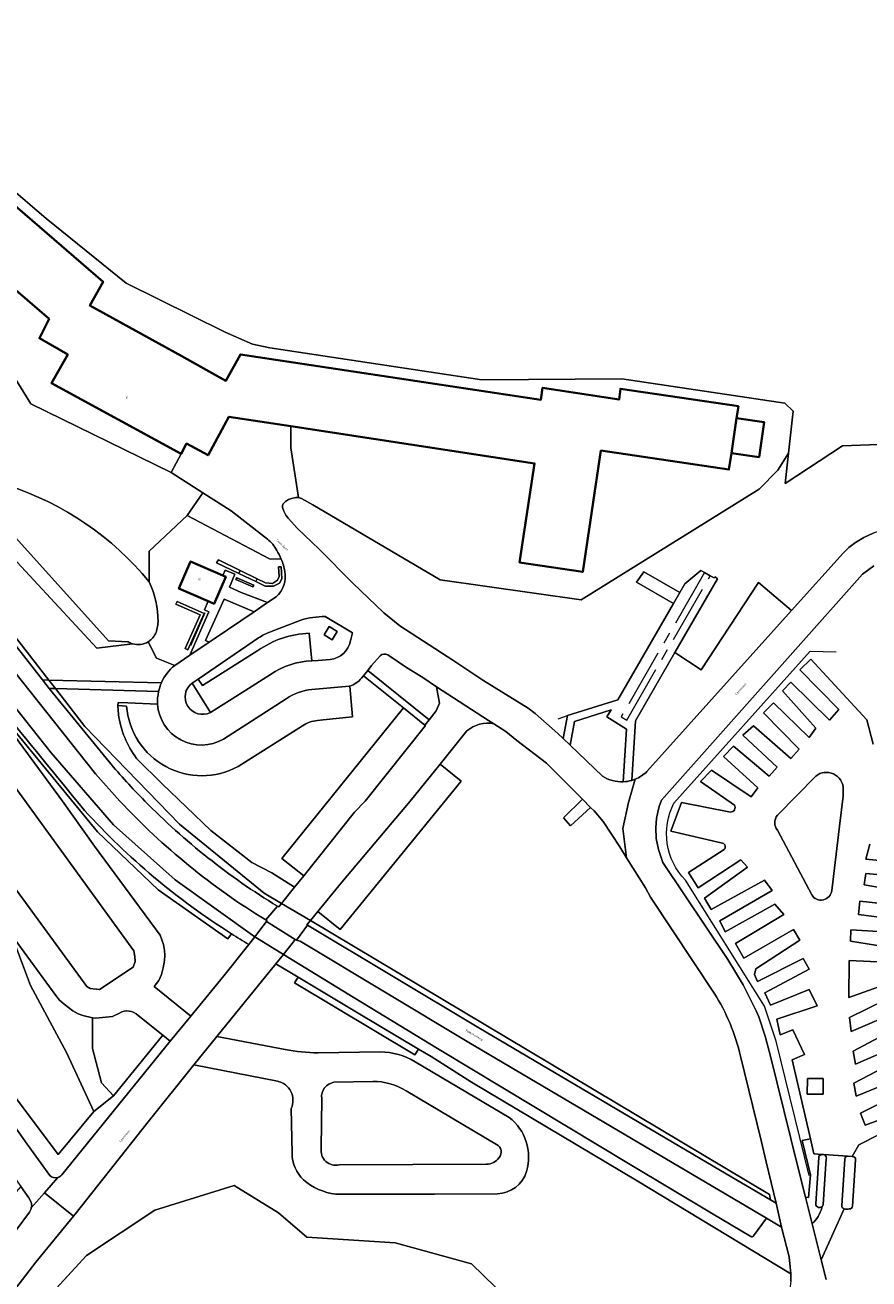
# Model space of a CAD drawing. Header units: metres. Extents: x 197700 to 204338, y 317132 to 325229.
# Tile 370 of 656: x 199596 to 199741, y 320418 to 320633. Entities that reach past the tile are written whole.
import ezdxf
from ezdxf.enums import TextEntityAlignment as Align

# ---------------------------------------------------------------- set-up
doc = ezdxf.new("R2010")
doc.units = ezdxf.units.M
doc.linetypes.add('AM-AS', pattern=[16, 10, -2, 2, -2])
for name, color, linetype, lineweight in [('B-WE-AM-AS_SPOOR-G', 10, 'AM-AS', 18), ('B-WE-GR-BEPLANTING_CULTUUR_BODEMBEDEKKER-GV', 90, 'Continuous', 18), ('B-WE-GR-BEPLANTING_CULTUUR_HEESTERS-GV', 90, 'Continuous', 18), ('B-WE-GR-BOS_GEMENGD-GV', 40, 'Continuous', 13), ('B-WE-GR-BOS_LOOF-GV', 40, 'Continuous', 13), ('B-WE-GR-GROENVOORZIENING-GV', 80, 'Continuous', 18), ('B-WE-IE-TERREINAFSCHEIDING_KUNSTMATIG_HEKWERK-G', 20, 'IE-TERREINAFSCHEIDING-KUNSTMATIG', 18), ('B-WE-IE-TERREINAFSCHEIDING_KUNSTMATIG_MUUR-G', 90, 'IE-TERREINAFSCHEIDING-KUNSTMATIG-DICHT', 18), ('B-WE-OG-BEBOUWING-GV', 7, 'Continuous', 35), ('B-WE-OG-BEBOUWING-T18', 10, 'Continuous', 18), ('B-WE-OG-BEBOUWING_LAGE TRAFO-GV', 7, 'Continuous', 18), ('B-WE-OG-TERREIN_CULTUURSCHEIDING-GV', 7, 'Continuous', 18), ('B-WE-OG-TERREIN_ERF-GV', 7, 'Continuous', 18), ('B-WE-OG-TOPOGRAFIE-T18', 10, 'Continuous', 18), ('B-WE-VH-ONVERHARD-GV', 252, 'Continuous', 18), ('B-WE-VH-VERHARDING_ASFALT-GV', 252, 'Continuous', 18), ('B-WE-VH-VERHARDING_BEDRIJFSVLOERPLAAT-GV', 252, 'Continuous', 18), ('B-WE-VH-VERHARDING_BETON-GV', 252, 'Continuous', 18), ('B-WE-VH-VERHARDING_BETONSTRAATSTEEN-GV', 252, 'Continuous', 18), ('B-WE-VH-VERHARDING_HALFVERHARDING_GRIND-GV', 252, 'Continuous', 18), ('B-WE-VH-VERHARDING_OPEN-GV', 252, 'Continuous', 18), ('B-WE-VH-VERHARDING_STRAATBAKSTEEN-GV', 252, 'Continuous', 18), ('B-WE-VH-VERHARDING_TEGEL-GV', 252, 'Continuous', 18)]:
    doc.layers.add(name, color=color, linetype=linetype, lineweight=lineweight)
doc.styles.add('NLCS-ISO-M200-T18', font='NLCS-ISO.ttf', dxfattribs={"height": 0.36})
doc.linetypes.add('IE-TERREINAFSCHEIDING-KUNSTMATIG', pattern='A,4,[82,NLCS.SHX,S=0.75,R=90,X=0,Y=0],4,-2', length=10)
doc.linetypes.add('IE-TERREINAFSCHEIDING-KUNSTMATIG-DICHT', pattern='A,8,-1,[82,NLCS.SHX,S=0.75,R=90,X=0,Y=0],-1', length=10)

msp = doc.modelspace()

# ---------------------------------------------------------------- linework, layer by layer
at = {"layer": 'B-WE-AM-AS_SPOOR-G'}
msp.add_lwpolyline([(199712.66, 320539.22), (199698.35, 320514.483), (199699.281, 320513.904), (199713.634, 320538.678)], dxfattribs=at)
at = {"layer": 'B-WE-GR-BEPLANTING_CULTUUR_BODEMBEDEKKER-GV'}
for points in [[(199626.468, 320552.932), (199623.828, 320549.029), (199637.917, 320541.556), (199639.959, 320541.54)], [(199637.607, 320544.964), (199631.335, 320549.816), (199626.468, 320552.932)]]:
    msp.add_lwpolyline(points, dxfattribs=at)
for points in [[(199639.171, 320543.034, 0.0966956), (199637.607, 320544.964)], [(199639.959, 320541.54, 0.0465997), (199639.171, 320543.034)]]:
    msp.add_lwpolyline(points, format="xyb", dxfattribs=at)
at = {"layer": 'B-WE-GR-BEPLANTING_CULTUUR_HEESTERS-GV'}
for points in [[(199632.689, 320539.077), (199632.919, 320539.581), (199629.163, 320541.4), (199628.86, 320540.914)], [(199635.586, 320537.687), (199635.846, 320538.164), (199632.919, 320539.581), (199632.689, 320539.077)], [(199635.846, 320538.164), (199635.586, 320537.687), (199637.209, 320536.908), (199638.624, 320536.908), (199639.655, 320537.414), (199640.071, 320538.138), (199639.944, 320540.213), (199639.494, 320540.186), (199639.595, 320538.527), (199639.312, 320537.899), (199638.463, 320537.353), (199637.27, 320537.474)], [(199621.881, 320533.827), (199626.055, 320531.953), (199623.465, 320526.194), (199623.913, 320525.97), (199626.716, 320532.205), (199622.086, 320534.284)]]:
    msp.add_lwpolyline(points, close=True, dxfattribs=at)
at = {"layer": 'B-WE-GR-BOS_GEMENGD-GV'}
for points in [[(199612.157, 320463.59), (199610.962, 320463.005), (199608.096, 320462.714), (199607.551, 320462.765), (199607.551, 320457.502), (199609.079, 320451.615), (199611.122, 320449.384), (199619.623, 320459.783)], [(199619.623, 320459.783), (199615.366, 320463.173)]]:
    msp.add_lwpolyline(points, dxfattribs=at)
msp.add_lwpolyline([(199615.366, 320463.173, 0.3437076), (199612.157, 320463.59)], format="xyb", dxfattribs=at)
at = {"layer": 'B-WE-GR-BOS_LOOF-GV'}
for points in [[(199571.814, 320627.826), (199570.29, 320629.589), (199555.555, 320617.566), (199544.178, 320626.675), (199537.243, 320629.711), (199530.847, 320626.14), (199529.876, 320627.217), (199526.556, 320624.221), (199527.645, 320615.724), (199531.368, 320613.24), (199534.402, 320613.05), (199539.678, 320607.739), (199545.484, 320598.554), (199555.619, 320590.742), (199579.372, 320557.383), (199608.314, 320526.222), (199614.398, 320527.004)], [(199617.29, 320537.646), (199617.29, 320542.887), (199623.828, 320549.029), (199626.468, 320552.932), (199621.075, 320556.384), (199596.952, 320568.204), (199587.85, 320582.844), (199556.753, 320616.786), (199571.814, 320627.826)], [(199613.667, 320527.324), (199610.301, 320527.494), (199583.012, 320557.803), (199548.086, 320601.301), (199533.08, 320619.505)], [(199590.734, 320607.574), (199599.577, 320600), (199613.297, 320588.939), (199630.333, 320580.52), (199635.038, 320578.466), (199637.973, 320577.82), (199674.426, 320572.299), (199698.45, 320572.462), (199726.412, 320568.308), (199727.882, 320566.909), (199727.058, 320559.747), (199726.511, 320554.539), (199736.355, 320560.983), (199742.547, 320561.231), (199747.128, 320557.389), (199748.924, 320553.485), (199747.12, 320550.355), (199751.478, 320551.502), (199791.164, 320531.086), (199804.699, 320524.949), (199814.414, 320528.824), (199819.112, 320538.657), (199838.572, 320569.565)], [(199561.574, 320492.71), (199601.661, 320439.327), (199607.779, 320446.72), (199603.073, 320456.82), (199596.882, 320468.346), (199593.635, 320477.048)]]:
    msp.add_lwpolyline(points, dxfattribs=at)
for points in [[(199593.108, 320554.141, -0.1427096), (199617.29, 320537.646)], [(199614.398, 320527.004, -0.0610655), (199613.667, 320527.324)]]:
    msp.add_lwpolyline(points, format="xyb", dxfattribs=at)
msp.add_lwpolyline([(199595.382, 320408.598), (199619.366, 320375.894), (199650.638, 320398.863), (199672.417, 320406.439), (199680.543, 320407.957), (199682.711, 320410.777), (199672.634, 320420.536), (199659.523, 320424.115), (199644.354, 320425.091), (199639.478, 320429.32), (199631.894, 320433.983), (199618.242, 320429.754), (199606.54, 320421.946), (199598.738, 320413.488)], close=True, dxfattribs=at)
at = {"layer": 'B-WE-GR-GROENVOORZIENING-GV'}
for points in [[(199533.08, 320619.505), (199548.086, 320601.301), (199583.012, 320557.803), (199610.301, 320527.494), (199613.667, 320527.324)], [(199702.759, 320505.071), (199727.602, 320532.69), (199721.929, 320537.498), (199712.085, 320522.502), (199707.547, 320525.481), (199700.796, 320513.786), (199700.134, 320503.531)], [(199617.706, 320527.826), (199617.719, 320527.84)], [(199601.185, 320519.296), (199600.125, 320519.327), (199610.382, 320506.737)], [(199639.302, 320481.943), (199639.414, 320481.874), (199639.527, 320481.806), (199640.021, 320482.424), (199637.04, 320484.201), (199622.471, 320496.023), (199606.214, 320512.803), (199601.185, 320519.296)], [(199627.788, 320515.209), (199624.666, 320520.259)], [(199591.492, 320516.349), (199590.995, 320515.822), (199608.403, 320494.714), (199618.844, 320484.767), (199630.802, 320476.34), (199631.407, 320477.198)], [(199642.329, 320476.217), (199641.821, 320475.557), (199640.909, 320474.373), (199640.334, 320473.627), (199652.325, 320466.347), (199667.057, 320457.345), (199699.852, 320437.61), (199713.861, 320429.219), (199720.59, 320425.237)], [(199721.077, 320425.337), (199723.284, 320428.35), (199672.174, 320458.556), (199643.221, 320475.913), (199642.576, 320476.133), (199642.329, 320476.217)]]:
    msp.add_lwpolyline(points, dxfattribs=at)
for points in [[(199527.873, 320613.947), (199528.217, 320611.264), (199559.52, 320571.365), (199583.816, 320540.126), (199598.985, 320520.803), (199600.038, 320520.777)], [(199632.336, 320538.304), (199632.172, 320538.021), (199635.083, 320536.784), (199635.241, 320537.053)], [(199644.954, 320479.483), (199644.34, 320478.735), (199644.447, 320478.671), (199673.901, 320461.049), (199715.397, 320436.536), (199724, 320431.528), (199723.829, 320432.453)], [(199642.244, 320468.79), (199662.917, 320456.411), (199663.543, 320457.414), (199653.183, 320463.553), (199642.878, 320469.732)]]:
    msp.add_lwpolyline(points, close=True, dxfattribs=at)
for points in [[(199617.29, 320537.646, 0.1427096), (199593.108, 320554.141)], [(199618.807, 320530.775, 0.1107242), (199617.29, 320537.646)], [(199618.661, 320529.712, 0.0209471), (199618.807, 320530.775)], [(199617.1, 320527.352, 0.0576778), (199617.706, 320527.826)], [(199617.719, 320527.84, 0.1613317), (199618.661, 320529.712)], [(199613.667, 320527.324, 0.0610655), (199614.398, 320527.004)], [(199614.398, 320527.004, 0.2131667), (199617.1, 320527.352)], [(199624.666, 320520.259, 0.9263346), (199627.788, 320515.209)], [(199606.186, 320498.393, -0.0021409), (199591.492, 320516.349)], [(199610.382, 320506.737, 0.0193462), (199616.514, 320500)], [(199700.736, 320503.738, 0.1001731), (199702.759, 320505.071)], [(199700.134, 320503.531, 0.0272967), (199700.736, 320503.738)], [(199616.514, 320500, 0.0619172), (199639.302, 320481.943)], [(199631.407, 320477.198, -0.0678623), (199606.186, 320498.393)], [(199720.59, 320425.237, 0.3861975), (199721.077, 320425.337)]]:
    msp.add_lwpolyline(points, format="xyb", dxfattribs=at)
at = {"layer": 'B-WE-IE-TERREINAFSCHEIDING_KUNSTMATIG_HEKWERK-G'}
for points in [[(199707.4, 320499.652), (199730.797, 320525.755), (199735.248, 320525.59)], [(199730.62, 320435.719), (199724.928, 320458.757), (199722.934, 320464.797), (199709.368, 320486.386)]]:
    msp.add_lwpolyline(points, dxfattribs=at)
msp.add_lwpolyline([(199709.368, 320486.386, -0.3214608), (199707.4, 320499.652)], format="xyb", dxfattribs=at)
at = {"layer": 'B-WE-IE-TERREINAFSCHEIDING_KUNSTMATIG_MUUR-G'}
for points in [[(199632.336, 320538.304), (199635.241, 320537.053)], [(199626.856, 320532.312), (199624.368, 320526.666)], [(199687.519, 320514.136), (199689.087, 320514.673)]]:
    msp.add_lwpolyline(points, dxfattribs=at)
at = {"layer": 'B-WE-OG-BEBOUWING-GV'}
msp.add_lwpolyline([(199573.98, 320605.22), (199600.08, 320582.77), (199598.42, 320579.45), (199603.29, 320576.65), (199600.49, 320571.76), (199622.79, 320559.61), (199623.705, 320561.359), (199627.388, 320559.365), (199630.978, 320565.972), (199641.628, 320564.348), (199683.47, 320557.97), (199680.89, 320540.98), (199691.73, 320539.33), (199694.85, 320560.16), (199716.83, 320556.9), (199717.27, 320559.75), (199717.291, 320559.747), (199718.16, 320565.75), (199718.46, 320567.77), (199698.2, 320570.78), (199697.97, 320568.92), (199684.82, 320570.95), (199684.56, 320568.9), (199632.94, 320576.69), (199630.45, 320572.17), (199629.426, 320572.735), (199622.867, 320576.354), (199607.09, 320585.06), (199609.35, 320589.17), (199581.15, 320613.45)], dxfattribs=at)
for points in [[(199718.16, 320565.75), (199717.291, 320559.747), (199722.02, 320559.05), (199722.9, 320565.04)], [(199627.391, 320534.301), (199628.41, 320533.86), (199630.43, 320538.52), (199629.939, 320538.732), (199624.39, 320541.13), (199622.38, 320536.47)]]:
    msp.add_lwpolyline(points, close=True, dxfattribs=at)
at = {"layer": 'B-WE-OG-BEBOUWING_LAGE TRAFO-GV'}
msp.add_lwpolyline([(199647.321, 320528.527), (199648.714, 320527.676), (199649.587, 320529.106), (199648.194, 320529.957)], close=True, dxfattribs=at)
at = {"layer": 'B-WE-OG-TERREIN_CULTUURSCHEIDING-GV'}
for points in [[(199612.226, 320500), (199608.061, 320504.679), (199581.366, 320538.217), (199556.954, 320569.533), (199471.402, 320678.632), (199466.387, 320685.274), (199459.657, 320695.169), (199455.913, 320701.434), (199453.618, 320705.516), (199450.413, 320711.549), (199446.832, 320718.724), (199442.839, 320727.359), (199440.67, 320732.438), (199433.353, 320750.735), (199431.226, 320755.613), (199429.904, 320758.884), (199428.655, 320762.38), (199426.687, 320764.115), (199425.662, 320766.682), (199423.032, 320769.464), (199422.117, 320769.073), (199427.566, 320753.968)], [(199614.398, 320527.004), (199608.314, 320526.222), (199579.372, 320557.383), (199555.619, 320590.742), (199545.484, 320598.554), (199539.678, 320607.739), (199534.402, 320613.05), (199531.368, 320613.24), (199527.645, 320615.724), (199527.873, 320613.947), (199600.038, 320520.777)], [(199552.581, 320568.813), (199576.488, 320538.515), (199600.451, 320508.266), (199611.141, 320495.886), (199621.741, 320486.469), (199635.4, 320476.675), (199635.953, 320477.387), (199636.877, 320478.575), (199637.434, 320479.292), (199637.528, 320479.429), (199637.29, 320479.575)], [(199639.959, 320541.54), (199637.917, 320541.556), (199623.828, 320549.029), (199617.29, 320542.887), (199617.29, 320537.646)], [(199617.1, 320527.352), (199618.546, 320524.554), (199621.666, 320523.281), (199624.281, 320525.036), (199627.529, 320532.489), (199626.772, 320532.826), (199627.391, 320534.301), (199622.38, 320536.47), (199624.39, 320541.13), (199629.939, 320538.732), (199630.327, 320539.631), (199631.973, 320538.952), (199631.052, 320536.721), (199633.053, 320535.824), (199637.622, 320534.067), (199639.071, 320535.051)], [(199741.728, 320540.4), (199739.781, 320538.962), (199705.269, 320500.123), (199704.86, 320499.074), (199704.603, 320498.113), (199704.418, 320496.974), (199704.29, 320495.444), (199704.357, 320493.557), (199704.717, 320491.703), (199705.509, 320489.428), (199716.655, 320472.805), (199719.295, 320468.425), (199721.531, 320463.999), (199721.955, 320462.96), (199723.06, 320459.604), (199723.997, 320456.198), (199728.637, 320437.418), (199729.987, 320432.008), (199730.516, 320431.947), (199730.815, 320435.82), (199729.431, 320441.693), (199730.815, 320442.017), (199727.712, 320455.557), (199729.833, 320456.471), (199727.804, 320460.69), (199725.622, 320459.827), (199725.037, 320462.52), (199731.983, 320464.848), (199730.614, 320467.665), (199723.953, 320464.954), (199723.01, 320467.094), (199730.634, 320471.155), (199729.571, 320472.988), (199721.76, 320469.022), (199721.25, 320470.199), (199721.434, 320471.192), (199729.011, 320476.082), (199727.917, 320477.92), (199719.366, 320473.029), (199717.939, 320475.514), (199726.234, 320480.506), (199724.73, 320482.304), (199716.165, 320477.514), (199715.247, 320479.433), (199724.243, 320484.634), (199722.958, 320486.389), (199713.805, 320481.357), (199712.639, 320483.294), (199720.029, 320488.64), (199718.891, 320489.903), (199711.535, 320485.088), (199709.914, 320487.719), (199715.992, 320491.666)], [(199643.311, 320531.063), (199638.097, 320529.063)], [(199651.875, 320527.518), (199652.203, 320528.9), (199647.504, 320531.683)], [(199617.719, 320527.84), (199617.706, 320527.826)], [(199636.059, 320527.999), (199625.68, 320520.948), (199626.407, 320519.83), (199635.96, 320525.835)], [(199644.771, 320528.805), (199645.188, 320524.065), (199646.307, 320524.108), (199648.343, 320524.283)], [(199621.666, 320523.281), (199618.546, 320524.554), (199617.1, 320527.352)], [(199656.93, 320524.911), (199655.465, 320523.256), (199654.81, 320522.43), (199665.357, 320513.964), (199666.541, 320515.481), (199667.108, 320516.828), (199666.618, 320519.596)], [(199666.618, 320519.596), (199664.267, 320521.191), (199661.454, 320522.937), (199658.233, 320525.081)], [(199717.771, 320499.313), (199711.951, 320503.369), (199713.865, 320505.305), (199720.646, 320500.73), (199721.801, 320502.267), (199715.923, 320507.647), (199717.622, 320509.392), (199723.746, 320504.239), (199725.144, 320505.84), (199719.247, 320511.286), (199721.031, 320512.892), (199727.458, 320507.294), (199728.87, 320508.896), (199722.76, 320515.127), (199724.507, 320516.845), (199730.594, 320510.903), (199731.772, 320512.516), (199726.008, 320518.92), (199727.437, 320520.428), (199734.087, 320513.9), (199735.71, 320515.728), (199729.016, 320522.52), (199730.887, 320524.367), (199740.513, 320513.96), (199741.587, 320509.761)], [(199643.809, 320487.164), (199640.053, 320490.139), (199660.925, 320515.995), (199654.071, 320521.498), (199653.734, 320521.101)], [(199600.038, 320520.777), (199619.383, 320520.293)], [(199618.892, 320518.785), (199601.185, 320519.296), (199606.214, 320512.803), (199622.471, 320496.023), (199637.04, 320484.201), (199640.021, 320482.424), (199642.235, 320485.194), (199638.357, 320487.655), (199634.922, 320489.449), (199627.873, 320494.924), (199619.5, 320502.96), (199615.099, 320507.318)], [(199651.74, 320519.748), (199652.207, 320514.456), (199647.172, 320513.936), (199646.156, 320513.825)], [(199631.407, 320477.198), (199630.802, 320476.34), (199618.844, 320484.767), (199608.403, 320494.714), (199590.995, 320515.822)], [(199612.005, 320514.879), (199611.912, 320516.424), (199611.965, 320516.93), (199613.633, 320516.865), (199618.721, 320516.637)], [(199613.393, 320516.283), (199611.912, 320516.424), (199612.005, 320514.879)], [(199698.677, 320503.3), (199699.265, 320512.323), (199695.857, 320514.433), (199696.599, 320515.675), (199690.323, 320513.668), (199689.575, 320509.598), (199695.129, 320504.283)], [(199592.259, 320513.77), (199602.397, 320500), (199607.914, 320492.246), (199619.143, 320476.972), (199619.746, 320475.363), (199619.926, 320474.343), (199619.976, 320473.509), (199619.91, 320472.61), (199619.69, 320471.361), (199619.385, 320470.229), (199618.906, 320469.158)], [(199643.603, 320512.932), (199632.537, 320505.936)], [(199714.288, 320467.018), (199703.367, 320483.519), (199702.535, 320485.098), (199699.269, 320490.261), (199698.081, 320492.138), (199695.237, 320496.457), (199693.678, 320498.294), (199693.086, 320498.905), (199689.627, 320495.73), (199688.443, 320497.109), (199691.692, 320500.344), (199691.025, 320501.032), (199685.485, 320506.5), (199680.42, 320510.402), (199678.514, 320511.96), (199676.456, 320513.265)], [(199671.835, 320512.034), (199667.225, 320506.348), (199670.847, 320503.422), (199650.052, 320477.94), (199646.226, 320481.033), (199644.954, 320479.483)], [(199615.099, 320507.318), (199619.5, 320502.96), (199627.873, 320494.924), (199634.922, 320489.449), (199638.357, 320487.655), (199642.235, 320485.194), (199643.809, 320487.164)], [(199731.754, 320504.291), (199725.149, 320497.565)], [(199734.498, 320484.658), (199735.85, 320495.7), (199736.471, 320500.825), (199736.478, 320502.135)], [(199715.743, 320492.768), (199706.876, 320494.83), (199708.673, 320499.762), (199717.086, 320498.111)], [(199725.158, 320494.986), (199731.05, 320483.88)], [(199611.122, 320449.384), (199607.779, 320446.72), (199601.661, 320439.327), (199561.574, 320492.71), (199561.354, 320493.019), (199559.832, 320491.894), (199559.729, 320491.693), (199559.788, 320491.409), (199566.47, 320482.24), (199575.133, 320470.356), (199590.792, 320448.874), (199596.344, 320441.075), (199600.228, 320435.715)], [(199741.024, 320492.595), (199740.336, 320490.039), (199749.332, 320489.138)], [(199749.043, 320486.736), (199740.343, 320487.57), (199740.069, 320485.62), (199748.684, 320484.127)], [(199748.344, 320481.811), (199739.294, 320482.821), (199739.067, 320480.54), (199748.44, 320479.304)], [(199644.954, 320479.483), (199723.829, 320432.453), (199724, 320431.528), (199724.949, 320430.976), (199723.23, 320438.074), (199722.388, 320441.725), (199718.813, 320456.179)], [(199748.2, 320477.258), (199737.773, 320477.903), (199737.735, 320475.917), (199747.701, 320474.324)], [(199618.906, 320469.158), (199618.133, 320468.131), (199624.424, 320463.059), (199630.096, 320469.994), (199634.374, 320475.383)], [(199727.477, 320417.546), (199727.49, 320418.822), (199701.049, 320434.763), (199672.654, 320451.754), (199665.714, 320456.127), (199663.543, 320457.414), (199662.917, 320456.411), (199642.244, 320468.79), (199642.878, 320469.732), (199639.036, 320472.036), (199628.887, 320459.591), (199640.609, 320457.35)], [(199747.263, 320472.169), (199737.457, 320472.603), (199737.453, 320466.255), (199746.734, 320469.582)], [(199746.849, 320467.391), (199737.515, 320462.833), (199737.836, 320460.44), (199746.118, 320463.99)], [(199746.215, 320461.353), (199738.147, 320457.079), (199738.549, 320454.794), (199745.852, 320457.946)], [(199602.274, 320435.8), (199620.89, 320458.773), (199619.623, 320459.783), (199611.122, 320449.384)], [(199646.287, 320456.763), (199656.962, 320456.93)], [(199639.305, 320451.915), (199624.929, 320454.681), (199617.077, 320444.903), (199604.595, 320429.074), (199604.305, 320428.718), (199597.838, 320420.797), (199592.109, 320413.382)], [(199662.933, 320455.208), (199679.087, 320445.665)], [(199746.066, 320455.63), (199738.278, 320451.535), (199738.712, 320449.331), (199745.981, 320452.273)], [(199655.668, 320451.85), (199649.01, 320451.713)], [(199646.899, 320448.942), (199646.819, 320440.392)], [(199676.915, 320441.027), (199661.427, 320450.221)], [(199746.108, 320449.737), (199739.425, 320446.413), (199740.231, 320444.358), (199746.028, 320446.48)], [(199641.803, 320439.486), (199641.669, 320447.222)], [(199746.127, 320444.493), (199739.117, 320440.957), (199738.013, 320438.98), (199738.099, 320438.973)], [(199649.935, 320437.534), (199675.169, 320437.654)], [(199738.564, 320438.408), (199738.082, 320430.435)], [(199598.738, 320413.488), (199606.54, 320421.946), (199618.242, 320429.754), (199631.894, 320433.983), (199639.478, 320429.32), (199644.354, 320425.091), (199659.523, 320424.115), (199672.634, 320420.536), (199682.711, 320410.777)], [(199677.09, 320432.576), (199666.28, 320432.496), (199649.303, 320432.517)], [(199736.606, 320429.991), (199732.677, 320421.236), (199733.527, 320417.83)]]:
    msp.add_lwpolyline(points, dxfattribs=at)
for points in [[(199632.689, 320539.077), (199628.86, 320540.914), (199629.163, 320541.4), (199632.919, 320539.581), (199635.846, 320538.164), (199637.27, 320537.474), (199638.463, 320537.353), (199639.312, 320537.899), (199639.595, 320538.527), (199639.494, 320540.186), (199639.944, 320540.213), (199640.071, 320538.138), (199639.655, 320537.414), (199638.624, 320536.908), (199637.209, 320536.908), (199635.586, 320537.687)], [(199635.241, 320537.053), (199635.083, 320536.784), (199632.172, 320538.021), (199632.336, 320538.304)], [(199621.881, 320533.827), (199622.086, 320534.284), (199626.716, 320532.205), (199623.913, 320525.97), (199623.465, 320526.194), (199626.055, 320531.953)], [(199628.436, 320527.824), (199635.278, 320532.474), (199630.168, 320534.683), (199626.969, 320527.555), (199627.58, 320527.249)], [(199647.321, 320528.527), (199648.194, 320529.957), (199649.587, 320529.106), (199648.714, 320527.676)], [(199587.876, 320511.154), (199587.419, 320511.41), (199586.768, 320511.603), (199585.889, 320511.6), (199585.434, 320511.472), (199579.883, 320507.322), (199579.662, 320506.91), (199579.372, 320505.962), (199579.478, 320505.234), (199579.696, 320504.816), (199606.568, 320468.137), (199607.142, 320467.803), (199608.74, 320467.617), (199614.552, 320471.475), (199614.842, 320472.452), (199614.835, 320473.33), (199614.641, 320474.273)], [(199593.635, 320477.048), (199596.882, 320468.346), (199603.073, 320456.82), (199607.779, 320446.72), (199611.122, 320449.384), (199609.079, 320451.615), (199607.551, 320457.502), (199607.551, 320462.765), (199605.871, 320463.151), (199605.108, 320463.44), (199604.167, 320463.977), (199602.663, 320465.096), (199601.898, 320465.794), (199601.226, 320466.585)]]:
    msp.add_lwpolyline(points, close=True, dxfattribs=at)
for points in [[(199640.543, 320539.423, 0.0604253), (199639.959, 320541.54)], [(199639.071, 320535.051, 0.2685774), (199640.543, 320539.423)], [(199617.29, 320537.646, -0.1107242), (199618.807, 320530.775)], [(199618.807, 320530.775, -0.0209471), (199618.661, 320529.712)], [(199647.504, 320531.683, 0.0701696), (199643.311, 320531.063)], [(199617.706, 320527.826, -0.0576778), (199617.1, 320527.352)], [(199618.661, 320529.712, -0.1613317), (199617.719, 320527.84)], [(199635.96, 320525.835, -0.149407), (199644.771, 320528.805)], [(199638.097, 320529.063, 0.0572082), (199636.059, 320527.999)], [(199617.1, 320527.352, -0.2131667), (199614.398, 320527.004)], [(199648.343, 320524.283, 0.3149201), (199651.875, 320527.518)], [(199658.233, 320525.081, 0.3731427), (199656.93, 320524.911)], [(199619.383, 320520.293, -0.1197766), (199621.666, 320523.281)], [(199653.734, 320521.101, -0.1564161), (199651.74, 320519.748)], [(199618.721, 320516.637, -0.0683731), (199618.892, 320518.785)], [(199615.099, 320507.318, -0.1245648), (199612.005, 320514.879)], [(199612.005, 320514.879, 0.1245648), (199615.099, 320507.318)], [(199632.537, 320505.936, -0.5437238), (199613.393, 320516.283)], [(199646.156, 320513.825, 0.1141316), (199643.603, 320512.932)], [(199676.456, 320513.265, 0.2284109), (199671.835, 320512.034)], [(199695.129, 320504.283, 0.1547275), (199698.677, 320503.3)], [(199736.478, 320502.135, 0.6111509), (199731.754, 320504.291)], [(199637.29, 320479.575, -0.0670708), (199612.226, 320500)], [(199717.086, 320498.111, 0.6022047), (199717.771, 320499.313)], [(199725.149, 320497.565, 0.350133), (199725.158, 320494.986)], [(199715.992, 320491.666, 0.601282), (199715.743, 320492.768)], [(199731.05, 320483.88, 0.7121622), (199734.498, 320484.658)], [(199634.374, 320475.383, -0.0071009), (199631.407, 320477.198)], [(199718.813, 320456.179, 0.0872011), (199714.288, 320467.018)], [(199640.609, 320457.35, 0.0484248), (199646.287, 320456.763)], [(199656.962, 320456.93, -0.135629), (199662.933, 320455.208)], [(199641.669, 320447.222, 0.477362), (199639.305, 320451.915)], [(199649.01, 320451.713, 0.3949569), (199646.899, 320448.942)], [(199661.427, 320450.221, 0.1453489), (199655.668, 320451.85)], [(199679.087, 320445.665, -0.31339), (199682.07, 320436.408)], [(199646.819, 320440.392, 0.5370042), (199649.935, 320437.534)], [(199677.372, 320438.777, 0.4982493), (199676.915, 320441.027)], [(199643.767, 320434.956, -0.1928614), (199641.803, 320439.486)], [(199675.169, 320437.654, 0.2537531), (199677.372, 320438.777)], [(199738.099, 320438.973, -0.4292281), (199738.564, 320438.408)], [(199600.228, 320435.715, 0.2777114), (199601.568, 320435.335)], [(199601.568, 320435.335, 0.1597793), (199602.274, 320435.8)], [(199682.07, 320436.408, -0.329575), (199677.09, 320432.576)], [(199649.303, 320432.517, -0.148624), (199643.767, 320434.956)], [(199737.51, 320429.978, -0.1825486), (199736.606, 320429.991)], [(199738.082, 320430.435, -0.4323803), (199737.51, 320429.978)]]:
    msp.add_lwpolyline(points, format="xyb", dxfattribs=at)
at = {"layer": 'B-WE-OG-TERREIN_ERF-GV'}
for points in [[(199581.15, 320613.45), (199609.35, 320589.17), (199607.09, 320585.06), (199622.867, 320576.354), (199629.426, 320572.735), (199630.45, 320572.17), (199632.94, 320576.69), (199684.56, 320568.9), (199684.82, 320570.95), (199697.97, 320568.92), (199698.2, 320570.78), (199718.46, 320567.77), (199718.16, 320565.75), (199722.9, 320565.04), (199722.02, 320559.05), (199717.291, 320559.747), (199717.27, 320559.75), (199716.83, 320556.9), (199694.85, 320560.16), (199691.73, 320539.33), (199680.89, 320540.98), (199683.47, 320557.97), (199641.628, 320564.348), (199641.628, 320560.622), (199642.936, 320552.095), (199643.415, 320551.937), (199645.404, 320550.869), (199667.222, 320537.954), (199691.474, 320534.548), (199722.002, 320553.517), (199725.21, 320556.783), (199727.058, 320559.747), (199727.882, 320566.909), (199726.412, 320568.308), (199698.45, 320572.462), (199674.426, 320572.299), (199637.973, 320577.82), (199635.038, 320578.466), (199630.333, 320580.52), (199613.297, 320588.939), (199599.577, 320600), (199590.734, 320607.574)], [(199587.85, 320582.844), (199596.952, 320568.204), (199621.075, 320556.384), (199622.79, 320559.61), (199600.49, 320571.76), (199603.29, 320576.65), (199598.42, 320579.45), (199600.08, 320582.77), (199573.98, 320605.22)], [(199742.547, 320561.231), (199736.355, 320560.983), (199726.511, 320554.539), (199727.058, 320559.747), (199725.21, 320556.783), (199722.002, 320553.517), (199691.474, 320534.548), (199667.222, 320537.954), (199645.404, 320550.869), (199643.415, 320551.937), (199642.936, 320552.095), (199642.469, 320552.118), (199641.699, 320551.961), (199641.18, 320551.745), (199640.66, 320551.407), (199640.29, 320551.026), (199640.174, 320550.755), (199640.175, 320550.373), (199640.372, 320549.747), (199640.718, 320549.085), (199641.123, 320548.544), (199642.756, 320546.806), (199646.475, 320543.255), (199652.238, 320537.427), (199657.574, 320532.295), (199660.33, 320530.066), (199669.427, 320524.188), (199674.563, 320520.764), (199682.352, 320515.969), (199683.553, 320515.044), (199687.453, 320511.59), (199688.389, 320510.733), (199689.087, 320514.673), (199697.745, 320517.363), (199707.289, 320533.895), (199700.982, 320537.574), (199702.208, 320539.337), (199708.377, 320535.779), (199709.255, 320537.3), (199711.994, 320539.591), (199712.66, 320539.22), (199713.634, 320538.678), (199714.322, 320538.295), (199714.464, 320538.494), (199714.845, 320538.123), (199707.547, 320525.481), (199712.085, 320522.502), (199721.929, 320537.498), (199727.602, 320532.69), (199736.452, 320542.529), (199737.446, 320543.528), (199738.562, 320544.39), (199740.017, 320545.257), (199741.614, 320545.993)]]:
    msp.add_lwpolyline(points, dxfattribs=at)
msp.add_lwpolyline([(199629.939, 320538.732), (199630.43, 320538.52), (199628.41, 320533.86), (199627.391, 320534.301), (199626.772, 320532.826), (199627.529, 320532.489), (199624.281, 320525.036), (199627.58, 320527.249), (199626.969, 320527.555), (199630.168, 320534.683), (199635.278, 320532.474), (199637.622, 320534.067), (199633.053, 320535.824), (199631.052, 320536.721), (199631.973, 320538.952), (199630.327, 320539.631)], close=True, dxfattribs=at)
at = {"layer": 'B-WE-VH-ONVERHARD-GV'}
for points in [[(199634.374, 320475.383), (199635.4, 320476.675), (199621.741, 320486.469), (199611.141, 320495.886), (199600.451, 320508.266), (199576.488, 320538.515), (199552.581, 320568.813)], [(199720.59, 320425.237), (199713.861, 320429.219), (199699.852, 320437.61), (199667.057, 320457.345), (199652.325, 320466.347), (199640.334, 320473.627), (199639.036, 320472.036), (199642.878, 320469.732), (199653.183, 320463.553), (199663.543, 320457.414), (199665.714, 320456.127), (199672.654, 320451.754), (199701.049, 320434.763), (199727.49, 320418.822), (199727.169, 320421.759), (199725.868, 320426.823)], [(199725.868, 320426.823), (199723.284, 320428.35), (199721.077, 320425.337)]]:
    msp.add_lwpolyline(points, dxfattribs=at)
for points in [[(199591.492, 320516.349, 0.0021409), (199606.186, 320498.393)], [(199606.186, 320498.393, 0.0678623), (199631.407, 320477.198)], [(199631.407, 320477.198, 0.0071009), (199634.374, 320475.383)], [(199721.077, 320425.337, -0.3861975), (199720.59, 320425.237)]]:
    msp.add_lwpolyline(points, format="xyb", dxfattribs=at)
at = {"layer": 'B-WE-VH-VERHARDING_ASFALT-GV'}
for points in [[(199610.382, 320506.737), (199600.125, 320519.327), (199598.985, 320520.803), (199583.816, 320540.126)], [(199581.366, 320538.217), (199608.061, 320504.679), (199612.226, 320500)], [(199676.456, 320513.265), (199675.537, 320513.831), (199666.618, 320519.596), (199667.108, 320516.828), (199666.541, 320515.481), (199665.357, 320513.964), (199664.617, 320513.032), (199664.711, 320512.957), (199654.34, 320500), (199652.558, 320498.113), (199643.809, 320487.164), (199642.235, 320485.194), (199640.021, 320482.424)], [(199640.021, 320482.424), (199644.954, 320479.483), (199646.226, 320481.033), (199650.344, 320486.05), (199662.079, 320500), (199667.225, 320506.348), (199671.835, 320512.034)], [(199637.29, 320479.575), (199639.302, 320481.943)], [(199601.568, 320435.335), (199599.293, 320432.737), (199604.305, 320428.718), (199604.595, 320429.074), (199617.077, 320444.903), (199624.929, 320454.681), (199628.887, 320459.591), (199639.036, 320472.036), (199640.334, 320473.627), (199635.4, 320476.675), (199634.374, 320475.383)], [(199634.374, 320475.383), (199630.096, 320469.994), (199624.424, 320463.059), (199620.89, 320458.773), (199602.274, 320435.8)], [(199600.228, 320435.715), (199596.344, 320441.075), (199590.792, 320448.874), (199575.133, 320470.356), (199571.09, 320467.344), (199586.127, 320446.525)], [(199586.127, 320446.525), (199595.216, 320433.841), (199596.634, 320431.861), (199596.993, 320431.13), (199597.1, 320430.513), (199597.033, 320430.157), (199599.293, 320432.737), (199601.568, 320435.335)], [(199589.704, 320410.396), (199592.109, 320413.382), (199597.838, 320420.797), (199604.305, 320428.718), (199599.293, 320432.737), (199597.033, 320430.157), (199597, 320429.983), (199596.742, 320429.423), (199594.586, 320426.548), (199583.751, 320413.37), (199579.086, 320408.121), (199574.231, 320403.216), (199568.538, 320397.906), (199563.058, 320393.326), (199563.306, 320393.024), (199561.454, 320391.578), (199558.587, 320389.34), (199558.442, 320387.397)]]:
    msp.add_lwpolyline(points, dxfattribs=at)
for points in [[(199671.835, 320512.034, -0.2284109), (199676.456, 320513.265)], [(199616.514, 320500, -0.0193462), (199610.382, 320506.737)], [(199612.226, 320500, 0.0670708), (199637.29, 320479.575)], [(199639.302, 320481.943, -0.0619172), (199616.514, 320500)], [(199601.568, 320435.335, -0.2777114), (199600.228, 320435.715)], [(199602.274, 320435.8, -0.1597793), (199601.568, 320435.335)]]:
    msp.add_lwpolyline(points, format="xyb", dxfattribs=at)
for points in [[(199644.447, 320478.671), (199644.34, 320478.735), (199644.954, 320479.483), (199640.021, 320482.424), (199639.527, 320481.806), (199639.414, 320481.874), (199639.302, 320481.943), (199637.29, 320479.575), (199637.528, 320479.429), (199637.434, 320479.292), (199642.329, 320476.217), (199642.576, 320476.133)], [(199644.447, 320478.671), (199642.576, 320476.133), (199643.221, 320475.913), (199672.174, 320458.556), (199723.284, 320428.35), (199725.868, 320426.823), (199724.949, 320430.975), (199724.949, 320430.976), (199724, 320431.528), (199715.397, 320436.536), (199673.901, 320461.049)]]:
    msp.add_lwpolyline(points, close=True, dxfattribs=at)
at = {"layer": 'B-WE-VH-VERHARDING_BEDRIJFSVLOERPLAAT-GV'}
msp.add_lwpolyline([(199707.289, 320533.895), (199708.377, 320535.779), (199702.208, 320539.337), (199700.982, 320537.574)], close=True, dxfattribs=at)
at = {"layer": 'B-WE-VH-VERHARDING_BETON-GV'}
msp.add_lwpolyline([(199733.034, 320452.341), (199730.305, 320452.37), (199730.284, 320449.65), (199733.029, 320449.666)], close=True, dxfattribs=at)
at = {"layer": 'B-WE-VH-VERHARDING_BETONSTRAATSTEEN-GV'}
for points in [[(199689.575, 320509.598), (199688.389, 320510.733), (199687.453, 320511.59), (199683.553, 320515.044), (199682.352, 320515.969), (199674.563, 320520.764), (199669.427, 320524.188), (199660.33, 320530.066), (199657.574, 320532.295), (199652.238, 320537.427), (199646.475, 320543.255), (199642.756, 320546.806), (199641.123, 320548.544), (199640.718, 320549.085), (199640.372, 320549.747), (199640.175, 320550.373), (199640.174, 320550.755), (199640.29, 320551.026), (199640.66, 320551.407), (199641.18, 320551.745), (199641.699, 320551.961), (199642.469, 320552.118), (199642.936, 320552.095), (199641.628, 320560.622), (199641.628, 320564.348), (199630.978, 320565.972), (199627.388, 320559.365), (199623.705, 320561.359), (199622.79, 320559.61), (199621.075, 320556.384), (199626.468, 320552.932), (199631.335, 320549.816), (199637.607, 320544.964)], [(199813.806, 320517.557), (199813.518, 320516.916), (199809.695, 320518.946), (199805.011, 320521.432), (199796.181, 320525.179), (199756.066, 320544.317), (199750.722, 320546.643), (199748.085, 320546.99), (199745.975, 320547.031), (199744.962, 320546.947), (199743.423, 320546.61), (199741.614, 320545.993), (199740.017, 320545.257), (199738.562, 320544.39), (199737.446, 320543.528), (199736.452, 320542.529), (199727.602, 320532.69), (199702.759, 320505.071)], [(199700.134, 320503.531), (199700.796, 320513.786), (199707.547, 320525.481), (199714.845, 320538.123), (199714.464, 320538.494), (199714.322, 320538.295), (199713.634, 320538.678), (199712.66, 320539.22), (199711.994, 320539.591), (199709.255, 320537.3), (199708.377, 320535.779), (199707.289, 320533.895), (199697.745, 320517.363), (199689.087, 320514.673), (199688.389, 320510.733)], [(199733.527, 320417.83), (199732.677, 320421.236), (199731.138, 320427.4), (199729.987, 320432.008), (199728.637, 320437.418), (199723.997, 320456.198), (199723.06, 320459.604), (199721.955, 320462.96), (199721.531, 320463.999), (199719.295, 320468.425), (199716.655, 320472.805), (199705.509, 320489.428), (199704.717, 320491.703), (199704.357, 320493.557), (199704.29, 320495.444), (199704.418, 320496.974), (199704.603, 320498.113), (199704.86, 320499.074), (199705.269, 320500.123), (199739.781, 320538.962), (199741.728, 320540.4)], [(199639.071, 320535.051), (199637.622, 320534.067), (199635.278, 320532.474), (199628.436, 320527.824), (199627.58, 320527.249), (199624.281, 320525.036), (199621.666, 320523.281)], [(199638.097, 320529.063), (199643.311, 320531.063)], [(199647.504, 320531.683), (199652.203, 320528.9), (199651.875, 320527.518)], [(199624.666, 320520.259), (199625.68, 320520.948), (199636.059, 320527.999)], [(199645.188, 320524.065), (199645.152, 320524.064)], [(199648.343, 320524.283), (199646.307, 320524.108), (199645.188, 320524.065)], [(199653.734, 320521.101), (199654.071, 320521.498), (199654.81, 320522.43), (199655.465, 320523.256), (199656.93, 320524.911)], [(199658.233, 320525.081), (199661.454, 320522.937), (199664.267, 320521.191), (199666.618, 320519.596), (199675.537, 320513.831), (199676.456, 320513.265), (199678.514, 320511.96), (199680.42, 320510.402), (199685.485, 320506.5), (199691.025, 320501.032), (199691.692, 320500.344), (199693.086, 320498.905), (199693.678, 320498.294), (199695.237, 320496.457), (199698.081, 320492.138), (199699.269, 320490.261), (199698.601, 320495.268), (199699.597, 320499.75), (199700.736, 320503.738)], [(199638.135, 320521.743), (199634.338, 320519.335), (199627.788, 320515.209)], [(199645.204, 320519.163), (199651.608, 320519.712), (199651.74, 320519.748)], [(199630.025, 320510.645), (199635.626, 320514.226), (199640.818, 320517.549)], [(199688.389, 320510.733), (199689.575, 320509.598), (199690.323, 320513.668), (199696.599, 320515.675), (199695.857, 320514.433), (199699.265, 320512.323), (199698.677, 320503.3)], [(199615.366, 320463.173), (199619.623, 320459.783), (199620.89, 320458.773), (199624.424, 320463.059), (199618.133, 320468.131), (199618.906, 320469.158), (199619.385, 320470.229), (199619.69, 320471.361), (199619.91, 320472.61), (199619.976, 320473.509), (199619.926, 320474.343), (199619.746, 320475.363), (199619.143, 320476.972), (199607.914, 320492.246), (199602.397, 320500), (199592.259, 320513.77)], [(199695.129, 320504.283), (199689.575, 320509.598)], [(199700.736, 320503.738), (199699.597, 320499.75), (199698.601, 320495.268), (199699.269, 320490.261), (199702.535, 320485.098), (199703.367, 320483.519), (199714.288, 320467.018)], [(199593.635, 320477.048), (199601.226, 320466.585), (199601.898, 320465.794), (199602.663, 320465.096), (199604.167, 320463.977), (199605.108, 320463.44), (199605.871, 320463.151), (199607.551, 320462.765), (199608.096, 320462.714), (199610.962, 320463.005), (199612.157, 320463.59)], [(199640.609, 320457.35), (199628.887, 320459.591), (199624.929, 320454.681), (199639.305, 320451.915)], [(199656.962, 320456.93), (199646.287, 320456.763)], [(199679.087, 320445.665), (199662.933, 320455.208)], [(199718.813, 320456.179), (199722.388, 320441.725), (199723.23, 320438.074), (199724.949, 320430.976), (199724.949, 320430.975), (199725.868, 320426.823), (199727.169, 320421.759), (199727.49, 320418.822), (199727.477, 320417.546), (199727.361, 320416.674), (199727.336, 320416.548), (199727.335, 320416.543), (199727.306, 320416.413), (199727.163, 320415.899), (199726.994, 320415.395), (199726.711, 320414.668), (199725.876, 320413.23), (199724.795, 320411.967), (199730.621, 320412.043), (199736.587, 320412.119), (199737.005, 320412.127), (199735.995, 320413.154)], [(199649.01, 320451.713), (199655.668, 320451.85)], [(199646.819, 320440.392), (199646.899, 320448.942)], [(199661.427, 320450.221), (199676.915, 320441.027)], [(199641.669, 320447.222), (199641.803, 320439.486)], [(199732.815, 320439.306), (199731.394, 320439.404), (199730.815, 320442.017), (199729.431, 320441.693), (199730.815, 320435.82), (199730.516, 320431.947), (199729.987, 320432.008), (199731.138, 320427.4)], [(199675.169, 320437.654), (199649.935, 320437.534)], [(199732.245, 320438.789), (199731.737, 320430.846)], [(199731.737, 320430.846), (199732.245, 320438.789)], [(199733.081, 320439.294), (199732.815, 320439.306)], [(199733.035, 320430.723), (199733.493, 320437.704), (199733.557, 320438.584), (199733.568, 320438.707)], [(199733.568, 320438.707), (199733.557, 320438.584), (199733.493, 320437.704), (199733.035, 320430.723)], [(199737.255, 320439.042), (199733.081, 320439.294)], [(199736.732, 320438.522), (199736.216, 320430.528)], [(199736.216, 320430.528), (199736.732, 320438.522)], [(199738.099, 320438.973), (199738.013, 320438.98), (199737.319, 320439.038), (199737.255, 320439.042)], [(199738.082, 320430.435), (199738.564, 320438.408)], [(199649.303, 320432.517), (199666.28, 320432.496), (199677.09, 320432.576)], [(199732.225, 320430.237), (199732.465, 320430.233)], [(199732.465, 320430.233), (199732.225, 320430.237)], [(199732.677, 320421.236), (199736.606, 320429.991), (199736.592, 320429.997)], [(199732.78, 320430.165), (199732.855, 320430.356)], [(199732.855, 320430.356), (199732.78, 320430.165)], [(199736.592, 320429.997), (199736.606, 320429.991)], [(199731.138, 320427.4), (199732.677, 320421.236)]]:
    msp.add_lwpolyline(points, dxfattribs=at)
for points in [[(199637.607, 320544.964, -0.0966956), (199639.171, 320543.034)], [(199639.171, 320543.034, -0.0465997), (199639.959, 320541.54)], [(199639.959, 320541.54, -0.0604253), (199640.543, 320539.423)], [(199640.543, 320539.423, -0.2685774), (199639.071, 320535.051)], [(199643.311, 320531.063, -0.0701696), (199647.504, 320531.683)], [(199636.059, 320527.999, -0.0572082), (199638.097, 320529.063)], [(199651.875, 320527.518, -0.3149201), (199648.343, 320524.283)], [(199645.152, 320524.064, 0.1433332), (199638.135, 320521.743)], [(199656.93, 320524.911, -0.3731427), (199658.233, 320525.081)], [(199621.666, 320523.281, 0.1197766), (199619.383, 320520.293)], [(199619.383, 320520.293, 0.0440754), (199618.892, 320518.785)], [(199627.788, 320515.209, -0.9263346), (199624.666, 320520.259)], [(199640.818, 320517.549, -0.1209104), (199645.204, 320519.163)], [(199651.74, 320519.748, 0.1564161), (199653.734, 320521.101)], [(199618.892, 320518.785, 0.0683731), (199618.721, 320516.637)], [(199618.721, 320516.637, 0.5574816), (199630.025, 320510.645)], [(199698.677, 320503.3, -0.1547275), (199695.129, 320504.283)], [(199702.759, 320505.071, -0.1001731), (199700.736, 320503.738)], [(199698.677, 320503.3, 0.0623056), (199700.134, 320503.531)], [(199700.134, 320503.531, -0.0623056), (199698.677, 320503.3)], [(199700.736, 320503.738, -0.0272967), (199700.134, 320503.531)], [(199714.288, 320467.018, -0.0872011), (199718.813, 320456.179)], [(199612.157, 320463.59, -0.3437076), (199615.366, 320463.173)], [(199646.287, 320456.763, -0.0484248), (199640.609, 320457.35)], [(199662.933, 320455.208, 0.135629), (199656.962, 320456.93)], [(199639.305, 320451.915, -0.477362), (199641.669, 320447.222)], [(199646.899, 320448.942, -0.3949569), (199649.01, 320451.713)], [(199655.668, 320451.85, -0.1453489), (199661.427, 320450.221)], [(199682.07, 320436.408, 0.31339), (199679.087, 320445.665)], [(199649.935, 320437.534, -0.5370042), (199646.819, 320440.392)], [(199676.915, 320441.027, -0.4982493), (199677.372, 320438.777)], [(199641.803, 320439.486, 0.1928614), (199643.767, 320434.956)], [(199677.372, 320438.777, -0.2537531), (199675.169, 320437.654)], [(199732.815, 320439.306, 0.4060558), (199732.245, 320438.789)], [(199732.245, 320438.789, -0.4060558), (199732.815, 320439.306)], [(199733.568, 320438.707, 0.3916677), (199733.081, 320439.294)], [(199733.081, 320439.294, -0.3916677), (199733.568, 320438.707)], [(199737.255, 320439.042, 0.3921441), (199736.732, 320438.522)], [(199736.732, 320438.522, -0.3921441), (199737.255, 320439.042)], [(199738.564, 320438.408, 0.4292281), (199738.099, 320438.973)], [(199677.09, 320432.576, 0.329575), (199682.07, 320436.408)], [(199643.767, 320434.956, 0.148624), (199649.303, 320432.517)], [(199731.138, 320427.4, 0.128052), (199732.78, 320430.165)], [(199732.78, 320430.165, -0.128052), (199731.138, 320427.4)], [(199731.737, 320430.846, 0.4226595), (199732.225, 320430.237)], [(199732.225, 320430.237, -0.4226595), (199731.737, 320430.846)], [(199732.465, 320430.233, 0.2065577), (199732.855, 320430.356)], [(199732.855, 320430.356, -0.2065577), (199732.465, 320430.233)], [(199732.855, 320430.356, 0.2067254), (199733.035, 320430.723)], [(199733.035, 320430.723, -0.2067254), (199732.855, 320430.356)], [(199736.216, 320430.528, 0.3728658), (199736.592, 320429.997)], [(199736.592, 320429.997, -0.3728658), (199736.216, 320430.528)], [(199736.606, 320429.991, 0.1825486), (199737.51, 320429.978)], [(199737.51, 320429.978, 0.4323803), (199738.082, 320430.435)]]:
    msp.add_lwpolyline(points, format="xyb", dxfattribs=at)
for points in [[(199587.876, 320511.154), (199614.641, 320474.273), (199614.835, 320473.33), (199614.842, 320472.452), (199614.552, 320471.475), (199608.74, 320467.617), (199607.142, 320467.803), (199606.568, 320468.137), (199579.696, 320504.816), (199579.478, 320505.234), (199579.372, 320505.962), (199579.662, 320506.91), (199579.883, 320507.322), (199585.434, 320511.472), (199585.889, 320511.6), (199586.768, 320511.603), (199587.419, 320511.41)], [(199635.953, 320477.387), (199635.4, 320476.675), (199640.334, 320473.627), (199640.909, 320474.373), (199641.821, 320475.557), (199642.329, 320476.217), (199637.434, 320479.292), (199636.877, 320478.575)]]:
    msp.add_lwpolyline(points, close=True, dxfattribs=at)
at = {"layer": 'B-WE-VH-VERHARDING_HALFVERHARDING_GRIND-GV'}
for points in [[(199741.587, 320509.761), (199740.513, 320513.96), (199730.887, 320524.367), (199729.016, 320522.52), (199735.71, 320515.728), (199734.087, 320513.9), (199727.437, 320520.428), (199726.008, 320518.92), (199731.772, 320512.516), (199730.594, 320510.903), (199724.507, 320516.845), (199722.76, 320515.127), (199728.87, 320508.896), (199727.458, 320507.294), (199721.031, 320512.892), (199719.247, 320511.286), (199725.144, 320505.84), (199723.746, 320504.239), (199717.622, 320509.392), (199715.923, 320507.647), (199721.801, 320502.267), (199720.646, 320500.73), (199713.865, 320505.305), (199711.951, 320503.369), (199717.771, 320499.313)], [(199725.149, 320497.565), (199731.754, 320504.291)], [(199736.478, 320502.135), (199736.471, 320500.825), (199735.85, 320495.7), (199734.498, 320484.658)], [(199717.086, 320498.111), (199708.673, 320499.762), (199706.876, 320494.83), (199715.743, 320492.768)], [(199731.05, 320483.88), (199725.158, 320494.986)], [(199715.992, 320491.666), (199709.914, 320487.719), (199711.535, 320485.088), (199718.891, 320489.903), (199720.029, 320488.64), (199712.639, 320483.294), (199713.805, 320481.357), (199722.958, 320486.389), (199724.243, 320484.634), (199715.247, 320479.433), (199716.165, 320477.514), (199724.73, 320482.304), (199726.234, 320480.506), (199717.939, 320475.514), (199719.366, 320473.029), (199727.917, 320477.92), (199729.011, 320476.082), (199721.434, 320471.192), (199721.25, 320470.199), (199721.76, 320469.022), (199729.571, 320472.988), (199730.634, 320471.155), (199723.01, 320467.094), (199723.953, 320464.954), (199730.614, 320467.665), (199731.983, 320464.848), (199725.037, 320462.52), (199725.622, 320459.827), (199727.804, 320460.69), (199729.833, 320456.471), (199727.712, 320455.557), (199730.815, 320442.017), (199731.394, 320439.404), (199732.815, 320439.306), (199733.081, 320439.294), (199737.255, 320439.042)], [(199749.332, 320489.138), (199740.336, 320490.039), (199741.024, 320492.595)], [(199748.684, 320484.127), (199740.069, 320485.62), (199740.343, 320487.57), (199749.043, 320486.736)], [(199748.44, 320479.304), (199739.067, 320480.54), (199739.294, 320482.821), (199748.344, 320481.811)], [(199747.701, 320474.324), (199737.735, 320475.917), (199737.773, 320477.903), (199748.2, 320477.258)], [(199746.734, 320469.582), (199737.453, 320466.255), (199737.457, 320472.603), (199747.263, 320472.169)], [(199746.118, 320463.99), (199737.836, 320460.44), (199737.515, 320462.833), (199746.849, 320467.391)], [(199745.852, 320457.946), (199738.549, 320454.794), (199738.147, 320457.079), (199746.215, 320461.353)], [(199745.981, 320452.273), (199738.712, 320449.331), (199738.278, 320451.535), (199746.066, 320455.63)], [(199746.028, 320446.48), (199740.231, 320444.358), (199739.425, 320446.413), (199746.108, 320449.737)], [(199737.255, 320439.042), (199737.319, 320439.038), (199738.013, 320438.98), (199739.117, 320440.957), (199746.127, 320444.493)]]:
    msp.add_lwpolyline(points, dxfattribs=at)
for points in [[(199731.754, 320504.291, -0.6111509), (199736.478, 320502.135)], [(199717.771, 320499.313, -0.6022047), (199717.086, 320498.111)], [(199725.158, 320494.986, -0.350133), (199725.149, 320497.565)], [(199715.743, 320492.768, -0.601282), (199715.992, 320491.666)], [(199734.498, 320484.658, -0.7121622), (199731.05, 320483.88)]]:
    msp.add_lwpolyline(points, format="xyb", dxfattribs=at)
msp.add_lwpolyline([(199733.034, 320452.341), (199733.029, 320449.666), (199730.284, 320449.65), (199730.305, 320452.37)], close=True, dxfattribs=at)
at = {"layer": 'B-WE-VH-VERHARDING_OPEN-GV'}
msp.add_lwpolyline([(199693.086, 320498.905), (199691.692, 320500.344), (199688.443, 320497.109), (199689.627, 320495.73)], close=True, dxfattribs=at)
at = {"layer": 'B-WE-VH-VERHARDING_STRAATBAKSTEEN-GV'}
for points in [[(199644.771, 320528.805, 0.149407), (199635.96, 320525.835)], [(199638.135, 320521.743, -0.1433332), (199645.152, 320524.064)], [(199618.892, 320518.785, -0.0440754), (199619.383, 320520.293)], [(199645.204, 320519.163, 0.1209104), (199640.818, 320517.549)], [(199613.393, 320516.283, 0.5437238), (199632.537, 320505.936)], [(199630.025, 320510.645, -0.5574816), (199618.721, 320516.637)], [(199643.603, 320512.932, -0.1141316), (199646.156, 320513.825)]]:
    msp.add_lwpolyline(points, format="xyb", dxfattribs=at)
for points in [[(199645.152, 320524.064), (199645.188, 320524.065), (199644.771, 320528.805)], [(199635.96, 320525.835), (199626.407, 320519.83), (199625.68, 320520.948), (199624.666, 320520.259), (199627.788, 320515.209), (199634.338, 320519.335), (199638.135, 320521.743)], [(199619.383, 320520.293), (199600.038, 320520.777), (199601.185, 320519.296), (199618.892, 320518.785)], [(199646.156, 320513.825), (199647.172, 320513.936), (199652.207, 320514.456), (199651.74, 320519.748), (199651.608, 320519.712), (199645.204, 320519.163)], [(199640.818, 320517.549), (199635.626, 320514.226), (199630.025, 320510.645)], [(199618.721, 320516.637), (199613.633, 320516.865), (199611.965, 320516.93), (199611.912, 320516.424), (199613.393, 320516.283)], [(199632.537, 320505.936), (199643.603, 320512.932)]]:
    msp.add_lwpolyline(points, dxfattribs=at)
for points in [[(199664.617, 320513.032), (199665.357, 320513.964), (199654.81, 320522.43), (199654.071, 320521.498), (199660.925, 320515.995)], [(199598.985, 320520.803), (199600.125, 320519.327), (199601.185, 320519.296), (199600.038, 320520.777)], [(199660.925, 320515.995), (199640.053, 320490.139), (199643.809, 320487.164), (199652.558, 320498.113), (199654.34, 320500), (199664.711, 320512.957), (199664.617, 320513.032)], [(199667.225, 320506.348), (199662.079, 320500), (199650.344, 320486.05), (199646.226, 320481.033), (199650.052, 320477.94), (199670.847, 320503.422)]]:
    msp.add_lwpolyline(points, close=True, dxfattribs=at)
at = {"layer": 'B-WE-VH-VERHARDING_TEGEL-GV'}
msp.add_lwpolyline([(199597.033, 320430.157), (199597.1, 320430.513), (199596.993, 320431.13), (199596.634, 320431.861), (199595.216, 320433.841), (199593.632, 320431.964), (199570.508, 320402.965), (199567.881, 320399.964), (199565.119, 320397.954), (199563.123, 320396.697), (199561.431, 320395.763), (199559.559, 320395.515), (199559.291, 320395.538), (199559.263, 320394.433), (199561.454, 320391.578), (199563.306, 320393.024), (199563.058, 320393.326), (199568.538, 320397.906), (199574.231, 320403.216), (199579.086, 320408.121), (199583.751, 320413.37), (199594.586, 320426.548), (199596.742, 320429.423), (199597, 320429.983)], close=True, dxfattribs=at)

# ---------------------------------------------------------------- texts
at = {"layer": 'B-WE-OG-BEBOUWING-T18', "style": 'NLCS-ISO-M200-T18'}
for s, rotation, p in [('6', 331.5, (199613.434, 320569.263)), ('15', 336.6, (199625.87, 320538.059))]:
    msp.add_text(s, height=0.36, rotation=rotation, dxfattribs=at).set_placement(p, align=Align.MIDDLE)
at = {"layer": 'B-WE-OG-TOPOGRAFIE-T18', "style": 'NLCS-ISO-M200-T18'}
for s, rotation, p in [('Casinolaan', 316.3, (199640.128, 320543.98)), ('Casinolaan', 48.4, (199718.853, 320519.212)), ('Vakschoolweg', 329.4, (199673.038, 320459.803)), ('Casinolaan', 50.9, (199613.056, 320442.492))]:
    msp.add_text(s, height=0.36, rotation=rotation, dxfattribs=at).set_placement(p, align=Align.MIDDLE)

doc.saveas('drawing.dxf')
